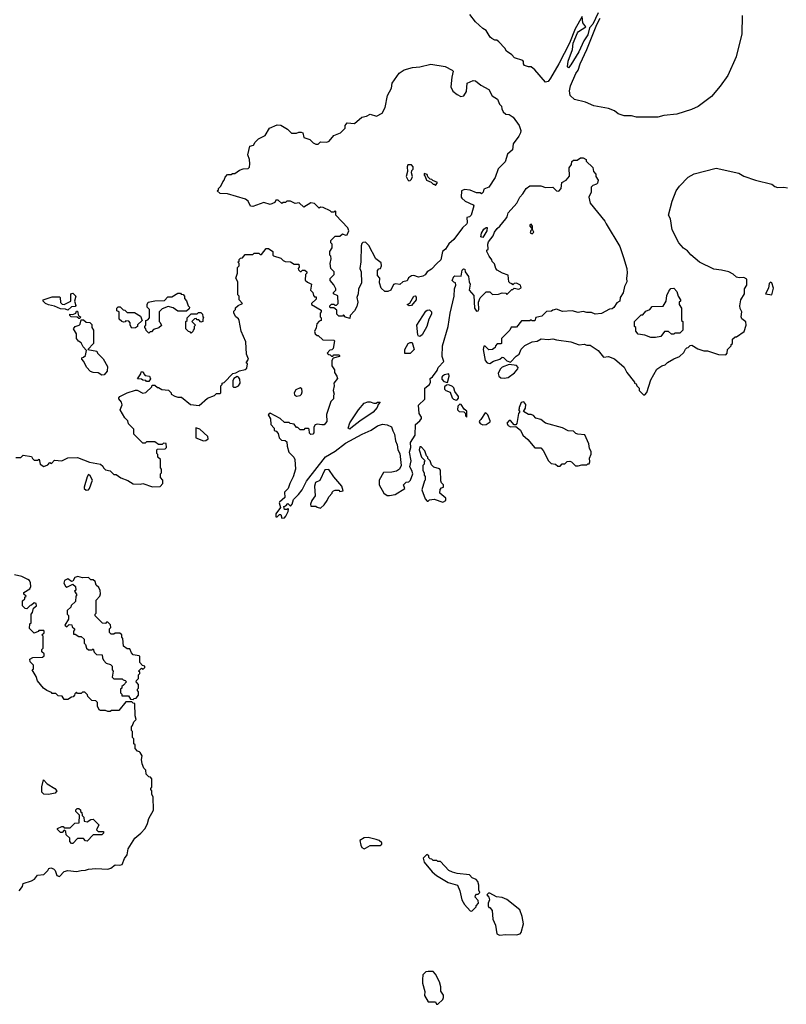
# Model space of a CAD drawing. Extents: x 1862350 to 2057294, y 212041 to 437318.
# Tile 281 of 301: x 2003406 to 2009746, y 389050 to 397191. Entities that reach past the tile are written whole.
import ezdxf

# ---------------------------------------------------------------- set-up
doc = ezdxf.new("R2010")
doc.units = 0

msp = doc.modelspace()

# ---------------------------------------------------------------- linework, layer by layer
at = {"layer": '0CON10XD'}
for points in [[(2008190.8, 397249.2), (2008145.7, 397154.3), (2008117.5, 397125), (2008104.2, 397065), (2008071.4, 397015), (2008029.2, 396925), (2007965, 396816.7), (2007945, 396792.5), (2007935, 396800), (2007942.9, 396847.1), (2007977.5, 396945), (2007984, 396996), (2008018, 397082), (2008026, 397094), (2008087, 397133), (2008063.8, 397163.8), (2008058.3, 397218.3), (2007998.8, 397115), (2007951.7, 396998.3), (2007863.4, 396826.6), (2007795, 396706.7), (2007775, 396680), (2007755, 396673.3), (2007665, 396777.5), (2007635, 396800), (2007615, 396800), (2007581.7, 396811.7), (2007572.5, 396825), (2007573.3, 396845), (2007566.7, 396855), (2007497.5, 396875), (2007475, 396900), (2007430.5, 396930.5), (2007417.5, 396955), (2007369.3, 397009.3), (2007351.7, 397021.7), (2007335, 397022.5), (2007310, 397035), (2007297, 397047), (2007265, 397102.5), (2007235, 397117.5), (2007175, 397172.5), (2007127.5, 397235)], [(2009381.1, 397225), (2009376.8, 397073.2), (2009330, 396885), (2009260.9, 396729.1), (2009199.3, 396640.7), (2009127.5, 396555), (2009015.5, 396474.5), (2008960.6, 396449.4), (2008840.3, 396409.7), (2008732.3, 396397.7), (2008683.6, 396386.4), (2008506.1, 396386.1), (2008465, 396396.2), (2008405, 396396.7), (2008355, 396413.3), (2008325, 396437.5), (2008275, 396457.5), (2008155, 396478.8), (2008085, 396510), (2007995, 396530), (2007957.5, 396565), (2007954.1, 396604.1), (2007961.1, 396645), (2008005.7, 396745), (2008025.6, 396774.4), (2008040, 396825), (2008095, 396943.8), (2008177.6, 397152.4), (2008205.8, 397205)], [(2006135, 394720), (2006101.7, 394731.7), (2006085, 394750), (2006075, 394740), (2006045, 394740), (2006030, 394755), (2006028.3, 394788.3), (2006005, 394810), (2005975, 394810), (2005970, 394815), (2005970, 394825), (2005985, 394840), (2006005, 394840), (2006011.7, 394831.7), (2006025, 394830), (2006040, 394845), (2006037, 394907), (2006000, 394925), (2006000, 394935), (2006020, 394955), (2006020, 394965), (2006005, 395000), (2005972.5, 395035), (2005975, 395050), (2006007.5, 395085), (2006007, 395107), (2005980, 395135), (2005972.5, 395175), (2005982.5, 395215), (2005980, 395235), (2005970, 395245), (2005970, 395275), (2005990, 395305), (2005990, 395335), (2005980, 395345), (2005980, 395365), (2006015, 395400), (2006055, 395400), (2006075, 395420), (2006100.7, 395410.7), (2006115, 395412.5), (2006127.5, 395445), (2006118.8, 395468.8), (2006020, 395575), (2006020, 395605), (2006015, 395610), (2006005, 395600), (2005985, 395600), (2005975, 395610), (2005917, 395637), (2005895, 395640), (2005883, 395633), (2005845, 395670), (2005815, 395677.5), (2005755, 395640), (2005717, 395677), (2005685, 395672.5), (2005645, 395690), (2005615, 395690), (2005605, 395680), (2005585, 395680), (2005575, 395670), (2005545, 395700), (2005525, 395700), (2005515, 395680), (2005477, 395663), (2005425, 395680), (2005335, 395647.5), (2005315, 395650), (2005295, 395690), (2005275, 395707.5), (2005125, 395750), (2005063, 395753), (2005040, 395775), (2005050, 395785), (2005050, 395795), (2005070, 395815), (2005085, 395850), (2005097, 395863), (2005105, 395890), (2005125, 395910), (2005155, 395910), (2005165, 395920), (2005185, 395920), (2005223, 395947), (2005255, 395957.5), (2005295, 395960), (2005307, 395973), (2005308.3, 395998.3), (2005307.5, 396035), (2005292.5, 396075), (2005310, 396145), (2005340, 396155), (2005352.5, 396177.5), (2005380, 396205), (2005436.9, 396233.1), (2005472.5, 396295), (2005535, 396322.5), (2005565, 396320), (2005620, 396285), (2005655, 396252.5), (2005695, 396252.5), (2005715, 396262.5), (2005735, 396262.5), (2005747.5, 396255), (2005757, 396217), (2005805, 396200), (2005833.6, 396173.6), (2005855, 396162.5), (2005875, 396162.5), (2005895, 396180), (2005945, 396177.5), (2005965, 396187.5), (2006005, 396232.5), (2006060, 396255), (2006097.5, 396295), (2006097.5, 396315), (2006113, 396337), (2006175, 396332.5), (2006235, 396386.2), (2006275, 396393.3), (2006305, 396410), (2006356.4, 396393.6), (2006405, 396417.5), (2006427.5, 396465), (2006446.7, 396565), (2006480, 396625), (2006487.5, 396665), (2006545, 396750), (2006585, 396777.5), (2006653.6, 396796.4), (2006715, 396802.5), (2006805, 396823.3), (2006925, 396803.8), (2006982.5, 396775), (2006991.2, 396765), (2006978.5, 396715), (2006971.1, 396635), (2006989.2, 396599.2), (2007022.7, 396572.7), (2007055, 396555.5), (2007078, 396562), (2007101.7, 396598.3), (2007106.7, 396665), (2007155, 396687.5), (2007175, 396686.2), (2007220.8, 396650.8), (2007285, 396613.3), (2007312.7, 396562.7), (2007357.5, 396535), (2007373, 396493), (2007390, 396475), (2007393, 396453), (2007405, 396430), (2007425, 396410), (2007455, 396407.5), (2007487.5, 396385), (2007536.7, 396315), (2007550, 396275), (2007548, 396255), (2007535, 396227.5), (2007486.2, 396163.8), (2007482, 396115), (2007440, 396080), (2007422, 396015), (2007361.7, 395958.3), (2007338, 395885), (2007285, 395807.5), (2007245, 395790), (2007240, 395765), (2007225, 395750), (2007215, 395760), (2007185, 395760), (2007131.7, 395781.7), (2007085, 395787.5), (2007060, 395775), (2007057.5, 395725), (2007062.5, 395715), (2007089.3, 395689.3), (2007155, 395660), (2007161.7, 395651.7), (2007140.8, 395575), (2007125, 395562), (2007103.3, 395555), (2007106.8, 395513.2), (2007105, 395503.8), (2007068.7, 395471.3), (2006995.8, 395374.2), (2006955, 395336.7), (2006926.7, 395295), (2006903.3, 395275), (2006889.2, 395205), (2006854.6, 395175.4), (2006812.8, 395127.2), (2006774.5, 395105.5), (2006758, 395082), (2006739.1, 395070.9), (2006705, 395063.1), (2006665, 395075.8), (2006645, 395074.3), (2006622, 395058), (2006609.3, 395030.7), (2006575, 395024), (2006549.5, 395000.5), (2006515, 395008), (2006497.1, 395002.9), (2006475.7, 394955), (2006450, 394945), (2006425, 394944.2), (2006395, 394970), (2006382.5, 395015), (2006384.2, 395054.2), (2006366.2, 395075), (2006363.9, 395116.1), (2006375, 395130), (2006390, 395135), (2006397.5, 395155), (2006395, 395180), (2006351.2, 395215), (2006293.3, 395325), (2006265, 395352.5), (2006245, 395350), (2006235, 395340), (2006229.3, 395320.7), (2006227.9, 395187.9), (2006220, 395135), (2006230.6, 395105), (2006232, 395015), (2006207.5, 394962.5), (2006205.5, 394925), (2006195.6, 394895), (2006201.4, 394855), (2006195, 394820), (2006175, 394782.5), (2006140, 394745), (2006135, 394720)], [(2005858.3, 394881.7), (2005820, 394845), (2005820, 394835), (2005898.3, 394788.3), (2005900, 394775), (2005890, 394765), (2005890, 394735), (2005900, 394725), (2005900, 394705), (2005881.7, 394698.3), (2005863, 394677), (2005857, 394643), (2005843, 394613), (2005850, 394595), (2005865, 394580), (2005875, 394580), (2005913, 394543), (2006005, 394540), (2006010, 394535), (2005998.3, 394471.7), (2005988.3, 394461.7), (2005971.7, 394458.3), (2005950, 394435), (2005961.7, 394421.7), (2005975, 394420), (2005985, 394410), (2005995, 394410), (2006005, 394420), (2006045, 394420), (2006050, 394415), (2006050, 394405), (2005997.5, 394392.5), (2005988, 394372), (2005988.8, 394328.8), (2006010, 394295), (2006010, 394275), (2006028.8, 394245), (2006033.3, 394225), (2006003, 394187), (2006007.5, 394165), (2005997.5, 394125), (2006006.7, 394095), (2006000, 394085), (2006000, 394055), (2005980, 394035), (2005943, 393927), (2005945, 393870), (2005925, 393842.5), (2005905, 393840), (2005865, 393847.5), (2005850, 393840), (2005838.3, 393821.7), (2005840, 393775), (2005830, 393765), (2005815, 393762.5), (2005801.7, 393771.7), (2005800, 393805), (2005795, 393810), (2005765, 393810), (2005755, 393800), (2005725, 393800), (2005705, 393820), (2005695, 393820), (2005675, 393847.5), (2005643, 393853), (2005635, 393860), (2005595, 393860), (2005560, 393895), (2005477, 393937), (2005460, 393925), (2005481.7, 393891.7), (2005483.6, 393843.6), (2005510, 393815), (2005510, 393795), (2005528.3, 393788.3), (2005545, 393770), (2005552.5, 393735), (2005570, 393715), (2005601.7, 393711.7), (2005615, 393700), (2005617.5, 393665), (2005632.5, 393615), (2005672.5, 393575), (2005682.5, 393555), (2005686, 393475), (2005668.7, 393411.3), (2005641.4, 393355), (2005627.5, 393315), (2005597.1, 393285), (2005598.3, 393241.7), (2005555, 393202.5), (2005552, 393195), (2005561.7, 393158.3), (2005523.3, 393105), (2005525, 393080), (2005535, 393080), (2005555, 393100), (2005565, 393100), (2005575, 393070), (2005595, 393072.5), (2005607.5, 393085), (2005627.5, 393125), (2005630, 393145), (2005625, 393150), (2005615, 393140), (2005595, 393140), (2005590, 393165), (2005608.3, 393171.7), (2005625, 393190), (2005645, 393170), (2005660, 393185), (2005670, 393225), (2005712.5, 393265), (2005742.5, 393305), (2005776.7, 393375), (2005934.1, 393575.9), (2006015, 393623.3), (2006099.4, 393690.6), (2006239.4, 393765), (2006313.3, 393796.7), (2006365, 393833.5), (2006405.7, 393845.7), (2006445, 393842.2), (2006482.1, 393825), (2006490.8, 393790.8), (2006505.2, 393765), (2006515, 393708.8), (2006528.8, 393675), (2006534.5, 393635), (2006548.9, 393605), (2006562, 393505), (2006545.7, 393474.3), (2006522.1, 393457.9), (2006485, 393448.9), (2006415, 393446.7), (2006380, 393385), (2006380, 393345), (2006416.7, 393275), (2006445, 393256.2), (2006465, 393256), (2006512.5, 393265), (2006590, 393315), (2006580, 393345), (2006603, 393367), (2006625, 393370), (2006637, 393383), (2006656.7, 393435), (2006650, 393465), (2006632, 393495), (2006643.8, 393545), (2006629.4, 393615), (2006640.6, 393655), (2006638, 393695), (2006676.7, 393755), (2006680, 393845), (2006716.4, 393873.6), (2006730, 393895), (2006730, 393905), (2006710, 393935), (2006704.2, 394005), (2006757, 394053), (2006756.4, 394143.6), (2006795.8, 394174.2), (2006802.9, 394195), (2006801.2, 394225), (2006821.1, 394238.9), (2006858.9, 394291.1), (2006866.1, 394315), (2006913.6, 394365), (2006900.9, 394405), (2006902.2, 394495), (2006948.1, 394655), (2006966.4, 394763.6), (2007000, 394905), (2007002.5, 394965), (2007012.5, 394995), (2007010, 395015), (2006995, 395020), (2006982.5, 395035), (2006995, 395067.5), (2007005, 395072.5), (2007058.3, 395071.7), (2007065, 395120), (2007075, 395130), (2007088.3, 395128.3), (2007090, 395105), (2007117, 395067), (2007122.5, 395025), (2007132.5, 395005), (2007122.5, 394955), (2007161.7, 394911.7), (2007166.2, 394805), (2007185, 394781.2), (2007196.4, 394783.6), (2007203.3, 394795), (2007200, 394855), (2007215, 394890), (2007265, 394940), (2007295, 394940), (2007315, 394920), (2007365, 394922.5), (2007395, 394932.5), (2007425, 394930), (2007435, 394920), (2007475, 394960), (2007485, 394960), (2007495, 394970), (2007535, 394963.3), (2007552.5, 394975), (2007546.4, 394996.4), (2007515, 395012.5), (2007495, 395010), (2007485, 395000), (2007478.3, 395008.3), (2007461.7, 395011.7), (2007450, 395025), (2007445, 395080), (2007400, 395095), (2007355, 395120), (2007343, 395133), (2007331.7, 395171.7), (2007313, 395193), (2007310, 395205), (2007287.5, 395235), (2007270, 395275), (2007270, 395285), (2007280, 395295), (2007276.7, 395335), (2007283.3, 395355), (2007322.5, 395405), (2007333.3, 395435), (2007353.3, 395465), (2007376.4, 395483.6), (2007426.7, 395543.3), (2007438, 395562), (2007445.8, 395595), (2007516.7, 395675), (2007541.2, 395725), (2007568, 395752), (2007595, 395796.7), (2007625, 395816.2), (2007715, 395816.2), (2007755, 395802.5), (2007815, 395807.5), (2007845, 395776.7), (2007865.9, 395774.1), (2007884, 395795), (2007890, 395845), (2007926.4, 395863.6), (2007951.7, 395898.3), (2007950, 395965), (2007970, 395995), (2007971.7, 396018.3), (2007985, 396030), (2008015, 396030), (2008045, 396050), (2008065, 396050), (2008090, 396035), (2008091.7, 396021.7), (2008145, 395970), (2008150, 395935), (2008170, 395915), (2008170, 395895), (2008190, 395865), (2008185, 395840), (2008175, 395830), (2008145, 395820), (2008133, 395807), (2008132.5, 395765), (2008112.5, 395725), (2008123, 395673), (2008246.1, 395526.1), (2008255, 395502.5), (2008370, 395315), (2008400, 395225), (2008427, 395133), (2008430, 395095), (2008423.3, 395055), (2008427.5, 395025), (2008407.5, 394985), (2008397, 394933), (2008372.5, 394895), (2008370, 394865), (2008345, 394850), (2008319.3, 394810.7), (2008305, 394800), (2008283, 394797), (2008217, 394763), (2008165, 394757.5), (2008135, 394770), (2008095, 394770), (2008065, 394777.5), (2008025, 394770), (2007975, 394782.5), (2007895, 394777.5), (2007845, 394797.5), (2007815, 394790), (2007805, 394780), (2007763, 394777), (2007725, 394740), (2007675, 394730), (2007665, 394700), (2007645, 394700), (2007635, 394710), (2007625, 394700), (2007555, 394700), (2007515, 394650), (2007471.7, 394648.3), (2007460, 394625), (2007390, 394555), (2007390, 394515), (2007385, 394510), (2007355, 394510), (2007340, 394495), (2007338.3, 394481.7), (2007317, 394463), (2007285, 394462.5), (2007255, 394492.5), (2007245, 394492.5), (2007238, 394465), (2007255, 394372.5), (2007272.7, 394352.7), (2007295, 394347.5), (2007325, 394367.5), (2007377, 394383), (2007395, 394400), (2007408.3, 394398.3), (2007435, 394370), (2007465, 394360), (2007510.7, 394409.3), (2007537.5, 394425), (2007553, 394467), (2007583.6, 394496.4), (2007645, 394527.5), (2007686.4, 394533.6), (2007718.3, 394551.7), (2007775, 394547.5), (2007815, 394553.3), (2007845, 394543.3), (2007965, 394527.5), (2008033.6, 394503.6), (2008075, 394507.5), (2008095, 394500), (2008125, 394500), (2008190, 394455), (2008235, 394400), (2008275, 394407.5), (2008325, 394387.5), (2008405, 394317.5), (2008427.5, 394275), (2008490, 394195), (2008490, 394185), (2008505, 394180), (2008510, 394165), (2008530, 394145), (2008530, 394125), (2008565, 394090), (2008575, 394090), (2008591.7, 394108.3), (2008626.4, 394213.6), (2008675, 394302.5), (2008715, 394330), (2008745, 394337.5), (2008763.9, 394356.1), (2008815, 394386.7), (2008863.6, 394406.4), (2008899.3, 394440.7), (2008911.7, 394468.3), (2008921.7, 394478.3), (2008935, 394480), (2008951.7, 394498.3), (2008965, 394500), (2009015, 394470), (2009063, 394453), (2009095, 394452.5), (2009183.6, 394423.6), (2009245, 394420), (2009257, 394433), (2009260, 394465), (2009290, 394495), (2009290, 394505), (2009300, 394515), (2009301.7, 394548.3), (2009321.7, 394568.3), (2009335, 394570), (2009396.1, 394613.9), (2009412.5, 394665), (2009411.7, 394691.7), (2009378.3, 394718.3), (2009372.5, 394735), (2009377.5, 394775), (2009363, 394803), (2009362.5, 394825), (2009370, 394875), (2009400, 394925), (2009400, 394965), (2009420, 394995), (2009420, 395045), (2009395, 395060), (2009355, 395057.5), (2009335, 395062.5), (2009305, 395087.5), (2009270, 395105), (2009209.3, 395119.3), (2009145, 395127.5), (2009027.5, 395185), (2008955, 395247.5), (2008929.3, 395279.3), (2008895, 395302.5), (2008857, 395347), (2008803, 395453), (2008787.5, 395545), (2008772.5, 395575), (2008800.7, 395689.3), (2008833.9, 395776.1), (2008862.5, 395815), (2008935, 395890), (2008984.2, 395915.8), (2009165, 395964), (2009351.7, 395921.7), (2009395, 395896.7), (2009490, 395865), (2009625, 395832.5), (2009651.7, 395811.7), (2009673.6, 395803.6), (2009725, 395807.5), (2009755, 395800)], [(2006625, 395857.5), (2006635, 395862.5), (2006646.1, 395873.9), (2006653.3, 395895), (2006647.5, 395925), (2006650, 395945), (2006660, 395955), (2006660, 395975), (2006645, 395990), (2006615, 395990), (2006610, 395975), (2006613.3, 395935), (2006601.2, 395895), (2006615, 395866.7), (2006625, 395857.5)], [(2006845, 395820), (2006860, 395845), (2006821.7, 395861.7), (2006815, 395870), (2006801.7, 395871.7), (2006781.7, 395891.7), (2006775, 395910), (2006751.7, 395918.3), (2006750, 395905), (2006760, 395895), (2006770, 395865), (2006808.3, 395848.3), (2006825, 395830), (2006835, 395830), (2006845, 395820)], [(2007645, 395420), (2007658.6, 395435), (2007647, 395457), (2007648, 395485), (2007635, 395501.2), (2007624.3, 395495.7), (2007624, 395485), (2007642.5, 395465), (2007642.5, 395455), (2007633.1, 395446.9), (2007628.3, 395428.3), (2007645, 395420)], [(2007235, 395391.2), (2007220, 395395), (2007225, 395426.7), (2007245, 395458), (2007265, 395473.3), (2007271.7, 395471.7), (2007270, 395445), (2007235, 395391.2)], [(2003375, 393570), (2003415, 393570), (2003435, 393590), (2003505, 393580), (2003511.7, 393561.7), (2003525, 393550), (2003555, 393550), (2003568.3, 393558.3), (2003576.4, 393516.4), (2003605, 393496.2), (2003638.8, 393511.2), (2003655, 393530), (2003668.3, 393521.7), (2003695, 393550), (2003755, 393543.3), (2003805, 393567.5), (2003885, 393572.5), (2003985, 393532.5), (2004075, 393516.7), (2004095, 393500), (2004100, 393485), (2004115, 393470), (2004155, 393460), (2004185, 393430), (2004205, 393430), (2004243, 393403), (2004301.7, 393381.7), (2004345, 393352.5), (2004405, 393350), (2004425, 393357.5), (2004505, 393330), (2004568.3, 393331.7), (2004590, 393355), (2004590, 393385), (2004570, 393405), (2004570, 393435), (2004580, 393445), (2004580, 393475), (2004570, 393485), (2004570, 393555), (2004550, 393575), (2004550, 393595), (2004540, 393605), (2004540, 393635), (2004545, 393640), (2004608.3, 393641.7), (2004620, 393655), (2004618.3, 393688.3), (2004595, 393690), (2004585, 393680), (2004555, 393680), (2004525, 393700), (2004455, 393700), (2004445, 393690), (2004425, 393690), (2004350, 393765), (2004350, 393805), (2004305, 393850), (2004300, 393875), (2004275, 393900), (2004237.5, 393965), (2004254.3, 394005.7), (2004248, 394028), (2004227.1, 394055), (2004225.8, 394065), (2004234.5, 394075.5), (2004295, 394105.7), (2004365, 394127.5), (2004377, 394127), (2004425, 394102.5), (2004448.3, 394108.3), (2004500, 394155), (2004501.7, 394168.3), (2004525, 394170), (2004545, 394150), (2004555, 394150), (2004583, 394133), (2004638.3, 394128.3), (2004660, 394105), (2004660, 394095), (2004688.3, 394078.3), (2004715, 394070), (2004745, 394070), (2004818.3, 394008.3), (2004889.3, 394000.7), (2004959.3, 394060.7), (2005017, 394083), (2005035, 394100), (2005065, 394100), (2005070, 394105), (2005070, 394165), (2005080, 394175), (2005080, 394185), (2005098.3, 394191.7), (2005170, 394265), (2005195, 394270), (2005223, 394287), (2005271.7, 394298.3), (2005285, 394310), (2005290, 394345), (2005280, 394355), (2005297.5, 394385), (2005282.5, 394425), (2005276.4, 394526.4), (2005236.7, 394615), (2005222.5, 394705), (2005216.7, 394716.7), (2005192.5, 394735), (2005177.5, 394765), (2005178.3, 394781.7), (2005190, 394795), (2005191.7, 394808.3), (2005211.7, 394828.3), (2005250, 394845), (2005220, 394875), (2005220, 394905), (2005210, 394915), (2005210, 395025), (2005193.3, 395055), (2005207.5, 395095), (2005208.3, 395141.7), (2005220, 395155), (2005220, 395175), (2005210, 395185), (2005220, 395195), (2005221.7, 395208.3), (2005231.7, 395218.3), (2005248.3, 395221.7), (2005271.7, 395248.3), (2005335, 395250), (2005345, 395260), (2005385, 395260), (2005395, 395250), (2005405, 395250), (2005445, 395300), (2005465, 395300), (2005500, 395275), (2005500, 395245), (2005505, 395240), (2005565, 395220), (2005585, 395200), (2005603, 395193), (2005645, 395190), (2005675, 395170), (2005715, 395170), (2005717.5, 395145), (2005710, 395135), (2005711.7, 395121.7), (2005725, 395110), (2005735, 395110), (2005745, 395120), (2005765, 395120), (2005780, 395105), (2005780, 395095), (2005770, 395085), (2005768.3, 395038.3), (2005785, 395020), (2005820, 395005), (2005810, 394955), (2005830, 394935), (2005835, 394910), (2005845, 394900), (2005858.3, 394898.3), (2005858.3, 394881.7)], [(2009625, 394916.2), (2009638.6, 394971.4), (2009626.9, 395015), (2009615, 395020.8), (2009605, 395010), (2009597.7, 394972.3), (2009573.3, 394925), (2009625, 394916.2)], [(2003805, 394790), (2003785, 394797.5), (2003745, 394800), (2003695, 394822.5), (2003645, 394832.5), (2003620, 394845), (2003600, 394865), (2003600, 394875), (2003675, 394900), (2003735, 394900), (2003740, 394895), (2003743, 394853), (2003758.3, 394838.3), (2003775, 394837.5), (2003830, 394865), (2003830, 394925), (2003845, 394930), (2003870, 394905), (2003860, 394865), (2003871.7, 394828.3), (2003865, 394820), (2003833.8, 394816.2), (2003805, 394790)], [(2004475, 394600), (2004451.7, 394621.7), (2004450, 394635), (2004440, 394645), (2004440, 394655), (2004450, 394665), (2004450, 394705), (2004465, 394710), (2004480, 394725), (2004480, 394795), (2004460, 394815), (2004460, 394835), (2004470, 394855), (2004525, 394867.5), (2004605, 394870), (2004631.7, 394898.3), (2004665, 394900), (2004715, 394930), (2004735, 394930), (2004741.7, 394921.7), (2004758.3, 394918.3), (2004770, 394905), (2004770, 394885), (2004787, 394867), (2004800, 394825), (2004810, 394815), (2004808.3, 394801.7), (2004785, 394780), (2004715, 394780), (2004675, 394810), (2004635, 394820), (2004585, 394800), (2004560, 394775), (2004560, 394695), (2004568.3, 394688.3), (2004578.3, 394661.7), (2004557, 394643), (2004511.7, 394628.3), (2004495, 394610), (2004485, 394610), (2004475, 394600)], [(2008625, 394562.5), (2008575, 394582.5), (2008521.7, 394591.7), (2008500, 394615), (2008500, 394645), (2008490, 394655), (2008490, 394695), (2008545, 394750), (2008558.3, 394751.7), (2008585, 394780), (2008616.4, 394793.6), (2008635, 394820), (2008728.3, 394821.7), (2008752.5, 394865), (2008758.3, 394911.7), (2008773, 394947), (2008791.7, 394968.3), (2008815, 394970), (2008840, 394945), (2008850, 394905), (2008870, 394875), (2008870, 394865), (2008860, 394855), (2008860, 394835), (2008880, 394805), (2008880, 394705), (2008890, 394695), (2008890, 394625), (2008865, 394600), (2008825, 394600), (2008815, 394590), (2008795, 394590), (2008771.7, 394611.7), (2008738.3, 394611.7), (2008707, 394573), (2008665, 394563.3), (2008625, 394562.5)], [(2006626.4, 394826.4), (2006610, 394835), (2006631.9, 394848.1), (2006664.3, 394905), (2006677.5, 394907.5), (2006685.6, 394895.6), (2006685.6, 394875), (2006645, 394828), (2006626.4, 394826.4)], [(2003905, 394720), (2003895, 394720), (2003881.7, 394731.7), (2003833, 394733), (2003820, 394745), (2003820, 394755), (2003847, 394753), (2003870, 394765), (2003875, 394780), (2003885, 394780), (2003891.7, 394741.7), (2003910, 394735), (2003905, 394720)], [(2004335, 394640), (2004320, 394665), (2004320, 394685), (2004308.3, 394698.3), (2004285, 394700), (2004278.3, 394691.7), (2004265, 394690), (2004250, 394695), (2004230, 394715), (2004230, 394775), (2004210, 394785), (2004210, 394805), (2004221.7, 394818.3), (2004238.3, 394818.3), (2004261.7, 394791.7), (2004275, 394790), (2004295, 394770), (2004355, 394770), (2004405, 394740), (2004420, 394705), (2004381.7, 394668.3), (2004380, 394655), (2004365, 394642.5), (2004335, 394640)], [(2004825, 394600), (2004818.3, 394608.3), (2004801.7, 394611.7), (2004780, 394635), (2004780, 394695), (2004790, 394705), (2004790, 394725), (2004825, 394760), (2004875, 394760), (2004885, 394770), (2004905, 394770), (2004917, 394757), (2004920, 394735), (2004927.5, 394725), (2004920, 394715), (2004920, 394695), (2004905, 394690), (2004888.3, 394708.3), (2004875, 394710), (2004865, 394720), (2004851.7, 394718.3), (2004830, 394695), (2004860, 394665), (2004850, 394655), (2004850, 394635), (2004840, 394625), (2004838.3, 394611.7), (2004825, 394600)], [(2006715, 394571.2), (2006703.3, 394573.3), (2006697.5, 394585), (2006689.1, 394665), (2006765, 394780), (2006775, 394788.9), (2006795, 394793.1), (2006812.5, 394775), (2006811.2, 394755), (2006790, 394715), (2006773.3, 394655), (2006735, 394586), (2006715, 394571.2)], [(2004085, 394252), (2004055, 394272.5), (2004014, 394274), (2003991.7, 394281.7), (2003957.5, 394317.5), (2003936.7, 394365), (2003920, 394385), (2003920, 394395), (2003935, 394400), (2003950, 394415), (2003960, 394455), (2003930, 394485), (2003915, 394520), (2003893.6, 394533.6), (2003877.5, 394555), (2003876.2, 394595), (2003852.5, 394635), (2003866.4, 394653.6), (2003897.5, 394665), (2003907.5, 394675), (2003915, 394710), (2003935, 394710), (2003955, 394690), (2003987, 394687), (2004001.7, 394671.7), (2004003.3, 394645), (2004017.5, 394625), (2004017.5, 394515), (2003970, 394465), (2004045, 394450), (2004050, 394435), (2004096.1, 394386.1), (2004133.6, 394323.6), (2004130, 394285), (2004105, 394254), (2004085, 394252)], [(2006635, 394430), (2006591.7, 394431.7), (2006590, 394465), (2006617.5, 394515), (2006635, 394522.5), (2006651.7, 394521.7), (2006668.8, 394465), (2006635, 394430)], [(2004475, 394200), (2004455, 394200), (2004448.3, 394208.3), (2004425, 394210), (2004415, 394220), (2004381.7, 394221.7), (2004408.3, 394261.7), (2004411.7, 394278.3), (2004428.3, 394278.3), (2004431.7, 394261.7), (2004445, 394250), (2004480, 394245), (2004487.5, 394222.5), (2004475, 394200)], [(2007413.6, 394226.4), (2007445, 394232.5), (2007497.7, 394272.3), (2007526.2, 394303.8), (2007527.5, 394315), (2007515, 394332.5), (2007455, 394340), (2007395, 394317.5), (2007379.5, 394300.5), (2007362.5, 394265), (2007367.5, 394245), (2007385, 394231.2), (2007413.6, 394226.4)], [(2005195, 394152), (2005217.1, 394162.9), (2005230, 394185), (2005227.5, 394217.5), (2005216.4, 394236.4), (2005205, 394240), (2005175.9, 394224.1), (2005168, 394205), (2005169.3, 394159.3), (2005175, 394152.5), (2005195, 394152)], [(2006945, 394190), (2006958.8, 394245), (2006955, 394262.5), (2006920, 394255), (2006902.5, 394245), (2006897.5, 394235), (2006898.3, 394218.3), (2006915, 394200), (2006945, 394190)], [(2005695, 394078), (2005725, 394084), (2005735.6, 394094.4), (2005741.4, 394115), (2005738.6, 394138.6), (2005725, 394147.5), (2005690, 394130), (2005675.7, 394105), (2005680, 394090), (2005695, 394078)], [(2007015, 394046.2), (2007025, 394048.8), (2007035, 394062.5), (2007035.7, 394075), (2007005.7, 394115.7), (2006995, 394146), (2006985, 394157.5), (2006955, 394172.5), (2006935, 394170), (2006920, 394155), (2006920, 394135), (2006930, 394125), (2006965, 394112.5), (2006983.8, 394065), (2006994.3, 394054.3), (2007015, 394046.2)], [(2006135, 393806.7), (2006123.6, 393813.6), (2006135, 393856.7), (2006207.1, 393965), (2006255, 394021.2), (2006285, 394032.5), (2006305, 394032.5), (2006335, 394020), (2006355, 394020), (2006365, 394030), (2006388.3, 394028.3), (2006371.7, 394008.3), (2006362.5, 393985), (2006329.2, 393945), (2006218.8, 393871.2), (2006145, 393812.5), (2006135, 393806.7)], [(2007875, 393500), (2007891.7, 393518.3), (2007915, 393520), (2007933, 393537), (2007955, 393540), (2007970, 393535), (2008003, 393503), (2008025, 393502.5), (2008055, 393510), (2008095, 393510), (2008105, 393520), (2008115, 393520), (2008120, 393535), (2008117.5, 393565), (2008131.7, 393598.3), (2008131.7, 393621.7), (2008117.5, 393645), (2008112.5, 393685), (2008078.3, 393758.3), (2008023, 393763), (2008005, 393770), (2007985, 393790), (2007943, 393793), (2007895, 393817.5), (2007753.9, 393853.9), (2007716.1, 393886.1), (2007675, 393897.5), (2007655, 393917.5), (2007635, 393927.5), (2007615, 393927.5), (2007571.7, 393951.7), (2007590.3, 393979.7), (2007590.6, 394010.6), (2007575, 394031.2), (2007554.3, 394025.7), (2007536.7, 393985), (2007537.5, 393972.5), (2007530, 393965), (2007540, 393955), (2007540, 393945), (2007530, 393935), (2007517, 393853), (2007508.3, 393841.7), (2007495, 393840), (2007466, 393876), (2007455, 393878), (2007434.5, 393855), (2007445, 393835.8), (2007465, 393826), (2007508.3, 393828.3), (2007546.4, 393796.4), (2007567.5, 393755), (2007609.3, 393719.3), (2007665, 393650), (2007715, 393650), (2007735, 393630), (2007780, 393545), (2007801.7, 393521.7), (2007837, 393517), (2007855, 393500), (2007875, 393500)], [(2007105, 393903.3), (2007102.5, 393955), (2007080.8, 393970.8), (2007058.3, 394008.3), (2007045, 394013.3), (2007028.8, 393995), (2007026.2, 393965), (2007041.7, 393951.7), (2007078.8, 393948.8), (2007092.5, 393935), (2007094, 393915), (2007105, 393903.3)], [(2007235, 393841.9), (2007265, 393844.4), (2007297.5, 393865), (2007297.5, 393875), (2007278.1, 393925), (2007265, 393938.8), (2007255, 393940), (2007220, 393885), (2007207.5, 393875), (2007206.7, 393865), (2007213.6, 393853.6), (2007235, 393841.9)], [(2004925, 393709.2), (2004945, 393711.2), (2004965.4, 393725), (2004961.8, 393745), (2004895, 393805.7), (2004863.6, 393816.4), (2004863.3, 393735), (2004925, 393709.2)], [(2006905, 393202.5), (2006930, 393215), (2006930, 393235), (2006880, 393275), (2006883, 393307), (2006895, 393320), (2006910, 393325), (2006910, 393345), (2006893, 393363), (2006888.3, 393378.3), (2006887, 393467), (2006877, 393477), (2006831.7, 393491.7), (2006811.7, 393511.7), (2006800, 393545), (2006781.7, 393561.7), (2006780, 393575), (2006770, 393585), (2006757.5, 393625), (2006725, 393660), (2006715, 393660), (2006710, 393635), (2006730, 393575), (2006760, 393545), (2006750, 393535), (2006750, 393515), (2006740, 393505), (2006740, 393465), (2006750, 393445), (2006750, 393425), (2006760, 393415), (2006760, 393385), (2006753, 393377), (2006732.5, 393305), (2006758.3, 393228.3), (2006775, 393210), (2006785, 393210), (2006795, 393220), (2006835, 393227.5), (2006905, 393202.5)], [(2005895, 393152.5), (2005925, 393180), (2005950, 393215), (2005963, 393247), (2005990, 393275), (2005990, 393285), (2006000, 393295), (2006015, 393300), (2006045, 393300), (2006055, 393290), (2006080, 393295), (2006070, 393335), (2006005, 393410), (2005961.7, 393471.7), (2005930.7, 393469.3), (2005888, 393382), (2005852.5, 393365), (2005843.3, 393335), (2005850, 393255), (2005823, 393217), (2005810, 393185), (2005815, 393170), (2005855, 393170), (2005865, 393160), (2005895, 393152.5)], [(2003955, 393300), (2003975, 393304), (2003984, 393315), (2004008, 393385), (2003990.5, 393420.5), (2003975, 393430), (2003965, 393412.5), (2003940.8, 393325), (2003940.8, 393315), (2003955, 393300)], [(2003403, 389987), (2003430, 390025), (2003435, 390050), (2003505, 390070), (2003530, 390085), (2003555, 390117.5), (2003605, 390122.5), (2003640, 390155), (2003648.3, 390171.7), (2003665, 390177.5), (2003685, 390170), (2003698.8, 390155), (2003713.3, 390115), (2003735, 390107.5), (2003775, 390147.5), (2003805, 390157.5), (2003875, 390147.5), (2003915, 390157.5), (2003951.7, 390158.3), (2003975, 390167.5), (2004037, 390173), (2004135, 390167.5), (2004160, 390175), (2004195, 390202.5), (2004235, 390200), (2004255, 390206.2), (2004273.6, 390256.4), (2004296.2, 390285), (2004304, 390335), (2004358.8, 390425), (2004408.8, 390465), (2004445, 390503.3), (2004463.8, 390545), (2004473.3, 390585), (2004512.5, 390655), (2004510, 390765), (2004500, 390785), (2004500, 390815), (2004490, 390825), (2004490, 390835), (2004500, 390845), (2004500, 390915), (2004488.3, 390928.3), (2004475, 390930), (2004453, 390953), (2004450, 390985), (2004433, 391003), (2004418.3, 391038.3), (2004412.5, 391075), (2004420, 391105), (2004401.7, 391131.7), (2004398.3, 391138.3), (2004381.7, 391141.7), (2004360, 391165), (2004360, 391195), (2004350, 391205), (2004350, 391245), (2004340, 391255), (2004340, 391305), (2004330, 391315), (2004330, 391345), (2004340, 391355), (2004350, 391385), (2004370, 391405), (2004360, 391435), (2004358.3, 391538.3), (2004345, 391540), (2004335, 391550), (2004285, 391550), (2004225, 391480), (2004165, 391480), (2004155, 391470), (2004135, 391470), (2004115, 391480), (2004075, 391480), (2004062.5, 391485), (2004050, 391515), (2004050, 391545), (2004035, 391560), (2004001.7, 391561.7), (2003970, 391595), (2003968.3, 391608.3), (2003945, 391630), (2003925, 391630), (2003915, 391620), (2003885, 391620), (2003875, 391630), (2003861.7, 391618.3), (2003860, 391605), (2003848.3, 391591.7), (2003835, 391590), (2003805, 391570), (2003775, 391570), (2003758.3, 391598.3), (2003725, 391600), (2003705, 391620), (2003675, 391620), (2003668.3, 391628.3), (2003630, 391645), (2003602.5, 391665), (2003552.5, 391725), (2003541.7, 391761.7), (2003510, 391815), (2003520, 391825), (2003520, 391855), (2003493, 391883), (2003490, 391905), (2003515, 391917.5), (2003595, 391920), (2003608.3, 391931.7), (2003608.3, 391948.3), (2003590, 391965), (2003590, 391985), (2003600, 391995), (2003600, 392095), (2003590, 392105), (2003608.3, 392121.7), (2003610, 392135), (2003605, 392140), (2003565, 392140), (2003558.3, 392131.7), (2003525, 392120), (2003488.3, 392158.3), (2003490, 392195), (2003500, 392205), (2003500, 392275), (2003511.7, 392288.3), (2003520, 392325), (2003546.7, 392345), (2003543, 392363), (2003525, 392370), (2003505, 392350), (2003491.7, 392348.3), (2003465, 392320), (2003451.7, 392321.7), (2003430, 392345), (2003430, 392385), (2003448.3, 392401.7), (2003450, 392415), (2003460, 392425), (2003441.7, 392441.7), (2003440, 392455), (2003490, 392485), (2003497.5, 392505), (2003496.7, 392535), (2003486.7, 392555), (2003473.6, 392563.6), (2003425, 392586.2), (2003362.3, 392602.3)], [(2004345, 391570), (2004351.7, 391578.3), (2004368.3, 391581.7), (2004390, 391605), (2004390, 391635), (2004380, 391645), (2004380, 391655), (2004390, 391665), (2004390, 391695), (2004370, 391715), (2004371.7, 391728.3), (2004390, 391745), (2004390, 391775), (2004400, 391785), (2004400, 391795), (2004390, 391805), (2004415, 391830), (2004428.3, 391821.7), (2004440, 391835), (2004440, 391845), (2004421.7, 391851.7), (2004400, 391875), (2004400, 391925), (2004395, 391930), (2004345, 391940), (2004330, 391955), (2004318.3, 391988.3), (2004295, 391990), (2004265, 392010), (2004260, 392075), (2004250, 392085), (2004250, 392105), (2004235, 392120), (2004195, 392120), (2004185, 392110), (2004161.7, 392111.7), (2004150, 392125), (2004150, 392155), (2004160, 392165), (2004158.3, 392188.3), (2004135, 392210), (2004125, 392210), (2004115, 392200), (2004091.7, 392201.7), (2004031.7, 392261.7), (2004030, 392275), (2004040, 392285), (2004038.3, 392391.7), (2004070, 392425), (2004073.3, 392445), (2004071.7, 392471.7), (2004060, 392495), (2004040, 392515), (2004030, 392545), (2004015, 392560), (2003995, 392560), (2003975, 392580), (2003925, 392576.7), (2003887.5, 392587.5), (2003861.8, 392578.2), (2003845, 392547.5), (2003835, 392546.7), (2003805, 392567.9), (2003775.6, 392555), (2003772.3, 392532.3), (2003785, 392506.2), (2003795, 392498.8), (2003845, 392522.5), (2003867.5, 392505), (2003870, 392475), (2003860, 392465), (2003880, 392435), (2003870, 392425), (2003868.3, 392381.7), (2003831.7, 392348.3), (2003830, 392335), (2003800, 392305), (2003800, 392275), (2003810, 392265), (2003810, 392235), (2003780, 392185), (2003795, 392170), (2003815, 392190), (2003838.3, 392188.3), (2003841.7, 392171.7), (2003860, 392155), (2003860, 392145), (2003850, 392135), (2003851.7, 392111.7), (2003865, 392110), (2003895, 392090), (2003915, 392090), (2003938.3, 392068.3), (2003940, 392035), (2003950, 392025), (2003960, 391995), (2003975, 391980), (2004005, 391980), (2004015, 391990), (2004021.7, 391961.7), (2004041.7, 391941.7), (2004088.3, 391938.3), (2004090, 391915), (2004100, 391895), (2004121.7, 391871.7), (2004158.3, 391858.3), (2004170, 391845), (2004170, 391815), (2004180, 391805), (2004170, 391755), (2004185, 391740), (2004255, 391740), (2004261.7, 391731.7), (2004278.3, 391728.3), (2004290, 391715), (2004265, 391690), (2004251.7, 391678.3), (2004250, 391665), (2004240, 391655), (2004240, 391625), (2004250, 391615), (2004251.7, 391601.7), (2004305, 391600), (2004321.7, 391571.7), (2004345, 391570)], [(2003645, 390784.2), (2003605, 390787.5), (2003590, 390805), (2003590.5, 390849.5), (2003603, 390907), (2003633.9, 390873.9), (2003697.5, 390835), (2003712.5, 390815), (2003700, 390795), (2003645, 390784.2)], [(2003845, 390380), (2003835, 390380), (2003820, 390395), (2003820, 390425), (2003791.7, 390451.7), (2003788.3, 390478.3), (2003775, 390490), (2003758.3, 390471.7), (2003745, 390470), (2003720, 390495), (2003720, 390505), (2003755, 390520), (2003765, 390520), (2003775, 390510), (2003825, 390510), (2003863, 390547), (2003898.3, 390551.7), (2003900, 390615), (2003870, 390645), (2003871.7, 390658.3), (2003881.7, 390668.3), (2003895, 390670), (2003908.3, 390658.3), (2003910, 390645), (2003920, 390635), (2003921.7, 390611.7), (2003937, 390597), (2003940, 390565), (2003965, 390557.5), (2003995, 390577.5), (2004015, 390580), (2004060, 390535), (2004041.7, 390491.7), (2004055, 390480), (2004100, 390480), (2004100, 390465), (2004085, 390450), (2004015, 390450), (2003965, 390400), (2003951.7, 390401.7), (2003935, 390420), (2003885, 390420), (2003845, 390380)], [(2006255, 390336.7), (2006265, 390340), (2006305, 390363.3), (2006387, 390363), (2006400, 390375), (2006400, 390385), (2006380, 390405), (2006355, 390413.3), (2006288.3, 390428.3), (2006255, 390426.2), (2006220, 390405), (2006226.2, 390365), (2006235, 390347.5), (2006255, 390336.7)], [(2007145, 389820), (2007180, 389855), (2007180, 389865), (2007200, 389885), (2007197, 389907), (2007172.5, 389935), (2007175, 389950), (2007185, 389960), (2007198.3, 389961.7), (2007210, 389975), (2007202.5, 389995), (2007203.3, 390035), (2007196.1, 390066.1), (2007180.7, 390080.7), (2007147, 390097), (2007125, 390120), (2007025, 390132.5), (2006985, 390142.5), (2006955, 390157.5), (2006885, 390230), (2006865, 390230), (2006855, 390240), (2006825, 390240), (2006815, 390250), (2006801.7, 390251.7), (2006790, 390265), (2006788.3, 390278.3), (2006771.7, 390288.3), (2006743, 390257), (2006750, 390225), (2006817.5, 390145), (2006852.5, 390115), (2006948.3, 390058.3), (2007026.4, 390036.4), (2007047, 389987), (2007062.5, 389915), (2007083.9, 389873.9), (2007131.7, 389821.7), (2007145, 389820)], [(2007375, 389622), (2007425, 389628.1), (2007515, 389624.3), (2007545, 389633.8), (2007553.3, 389645), (2007572.5, 389715), (2007562.5, 389775), (2007540.7, 389830.7), (2007435, 389915.7), (2007395, 389934.2), (2007348.3, 389938.3), (2007295, 389970), (2007281.7, 389968.3), (2007270, 389955), (2007287, 389937), (2007292.5, 389915), (2007280, 389885), (2007280, 389865), (2007285, 389850), (2007295, 389850), (2007312.5, 389825), (2007320, 389755), (2007341.2, 389705), (2007352.7, 389632.7), (2007375, 389622)], [(2006865, 389050), (2006905, 389090), (2006910, 389105), (2006910, 389125), (2006888.3, 389158.3), (2006887.5, 389195), (2006877.5, 389235), (2006845, 389300), (2006825, 389320), (2006785, 389322.5), (2006765, 389317.5), (2006740, 389295), (2006737.5, 389255), (2006737.5, 389225), (2006757.5, 389155), (2006753, 389123), (2006785, 389070), (2006845, 389070), (2006851.7, 389051.7), (2006865, 389050)]]:
    msp.add_lwpolyline(points, dxfattribs=at)

doc.saveas('drawing.dxf')
